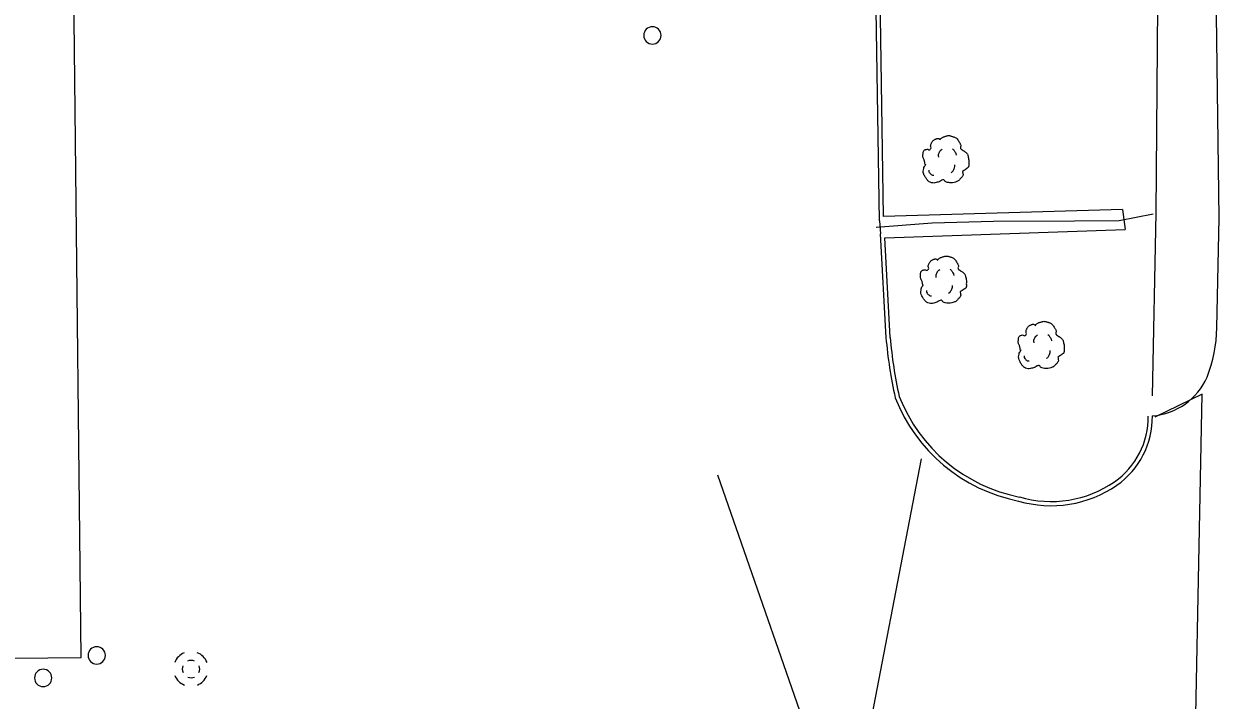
# Model space of a CAD drawing. Extents: x 2145380 to 2157287, y 139568 to 149130.
# Drawn here: x 2148102.2 to 2148273.8, y 143286.3 to 143383.4 of the extents above; entities that cross this region are included whole.
import ezdxf

# ---------------------------------------------------------------- set-up
doc = ezdxf.new("R2010")
doc.units = 0
for name, color, linetype in [('TOPO_Asphalt', 7, 'Continuous'), ('TOPO_Building', 7, 'Continuous'), ('TOPO_Concrete', 7, 'Continuous'), ('TOPO_Curb Back', 7, 'Continuous'), ('TOPO_DRAIN_Manhole', 7, 'Continuous'), ('TOPO_Flowline', 7, 'Continuous'), ('TOPO_Misc', 7, 'Continuous'), ('TOPO_Sign', 7, 'Continuous'), ('TOPO_Tree', 7, 'Continuous')]:
    doc.layers.add(name, color=color, linetype=linetype)

# ---------------------------------------------------------------- blocks, each defined once
blk = doc.blocks.new('POST')
at = {"layer": 'TOPO_Misc'}
for start, end in [(90, 180), (180, 270), (360, 90), (270, 0)]:
    blk.add_arc((-0.01, 0.03), 3.16, start, end, dxfattribs=at)
blk = doc.blocks.new('MHEXST')
at = {"layer": 'TOPO_DRAIN_Manhole'}
for centre, radius, start, end in [((-0.14, 0.26), 12.7, 112.97475, 158.26364), ((-0.14, 0.26), 12.7, 22.07441, 68.69913), ((-0.08, 0.11), 6.35, 157.97219, 204.16105), ((-0.08, 0.11), 6.35, 66.19406, 113.69103), ((-0.08, 0.11), 6.35, 336.80229, 21.40458), ((-0.14, 0.26), 12.7, 202.6921, 248.19382), ((-0.08, 0.11), 6.35, 248.57914, 293.19947), ((-0.14, 0.26), 12.7, 291.79631, 337.30323)]:
    blk.add_arc(centre, radius, start, end, dxfattribs=at)
blk = doc.blocks.new('TREE')
at = {"layer": 'TOPO_Tree'}
for points in [[(-14.07, -0.4), (-14.17, 0.5), (-14.37, 1.38), (-14.6, 2.25), (-14.84, 3.17), (-15.47, 3.96), (-15.66, 4.9), (-15.8, 5.59), (-15.71, 6.31), (-15.66, 7.01), (-15.6, 7.91), (-15.72, 8.8), (-15.13, 9.66), (-14.62, 10.42), (-13.76, 10.49), (-13.02, 10.72), (-12.18, 10.98), (-11.06, 10), (-10.37, 10.72), (-9.4, 11.74), (-10.29, 13.28), (-9.84, 14.42), (-9.56, 15.15), (-9.32, 15.89), (-8.78, 16.54), (-8.18, 17.26), (-7.5, 17.68), (-6.67, 18.13), (-6.14, 18.41), (-5.61, 18.61), (-5.08, 18.66), (-4.55, 18.71), (-4.02, 18.54), (-3.49, 18.13)], [(-3.49, 17.6), (-3.07, 18.27), (-2.58, 18.8), (-1.9, 19.19), (-1.05, 19.68), (-0.19, 19.96), (0.74, 20.24), (1.62, 20.51), (2.51, 20.82), (3.39, 20.77), (4.1, 20.73), (4.8, 20.47), (5.51, 20.24), (6.43, 19.95), (7.32, 19.73), (8.15, 19.19), (9.36, 18.4), (10.02, 17.21), (10.8, 16.01), (11.24, 15.33), (11.58, 14.62), (11.86, 13.89), (12.17, 13.08), (11.37, 12.02), (11.86, 11.25), (12, 11.03), (12.18, 10.86), (12.39, 10.72), (12.91, 10.35), (13.45, 10.02), (13.97, 9.66), (14.7, 9.16), (15.41, 8.68), (16.09, 8.07), (16.7, 7.53), (16.93, 6.73), (17.15, 5.95), (17.59, 4.38), (17.71, 2.77), (17.68, 1.19), (17.65, -0.25), (17.83, -2.22), (16.62, -3.04), (15.47, -3.83), (14.31, -4.58), (13.16, -5.35)], [(-4.21, 5.09), (-4.46, 6.09), (-4.3, 7.21), (-3.84, 8.21), (-3.33, 9.34), (-2.71, 10.27), (-1.64, 10.97)], [(5.89, 11.15), (6.5, 10.68), (6.96, 10.17), (7.36, 9.5), (7.93, 8.56), (8.31, 7.6), (8.46, 6.56)], [(13.16, -5.34), (13.25, -5.81), (13.36, -6.28), (13.45, -6.75), (13.76, -8.52), (12.24, -10.03), (10.8, -11.51), (9.98, -12.34), (9.13, -12.77), (8.15, -13.1), (5.97, -13.83), (3.32, -13.56), (1.27, -13.1), (0.49, -12.92), (-0.06, -11.44), (-0.84, -11.51), (-2.04, -11.61), (-3.28, -12.78), (-4.55, -13.1), (-6.06, -13.47), (-7.77, -14.03), (-9.31, -13.62), (-11.36, -13.09), (-12.84, -11.41), (-14.07, -9.39), (-15.32, -7.35), (-15.61, -5.13), (-15.13, -3.04), (-14.87, -1.89), (-13.91, -0.75), (-13.54, 0.13)], [(-11.38, -4.46), (-11.47, -5.41), (-11.03, -6.32), (-10.09, -7.22), (-9.3, -7.97), (-8.49, -8.26), (-7.7, -8.14)], [(4.79, -6.29), (5.71, -5.66), (6.3, -4.92), (6.81, -3.91), (7.36, -2.81), (7.63, -1.7), (7.54, -0.6)]]:
    blk.add_open_spline(points, degree=3, dxfattribs=at)

msp = doc.modelspace()

# ---------------------------------------------------------------- linework, layer by layer
at = {"layer": 'TOPO_Asphalt'}
msp.add_line((2148225.03, 143355.15), (2148225.18, 143353.28), dxfattribs=at)
msp.add_lwpolyline([(2148273.47, 143339.76), (2148273.8, 143355.51), (2148272.72, 143439.42), (2148272.54, 143505.89), (2148271.74, 143594.8), (2148271.55, 143669.29)], dxfattribs=at)
for centre, radius, start, end in [((2148253.65, 143340.01), 19.82, 338.2925, 359.2639), ((2148263.52, 143336.42), 9.33, 274.1812, 336.4125)]:
    msp.add_arc(centre, radius, start, end, dxfattribs=at)
at = {"layer": 'TOPO_Building'}
msp.add_lwpolyline([(2147873.27, 143665.68), (2147875.33, 143479.79), (2147885.79, 143479.91), (2147886.96, 143373.39), (2148061.61, 143375.32), (2148062.53, 143291.91), (2148110.45, 143292.43), (2148108.62, 143458.32), (2148117.66, 143458.42), (2148117.71, 143453.92), (2148177.01, 143454.58), (2148176.97, 143458.5), (2148180.6, 143458.54), (2148178.28, 143668.45)], dxfattribs=at)
at = {"layer": 'TOPO_Concrete'}
for p, q in [((2148259.93, 143356.75), (2148225.62, 143355.77)), ((2148259.93, 143356.75), (2148260.32, 143353.87)), ((2148225.81, 143352.7), (2148260.32, 143353.87))]:
    msp.add_line(p, q, dxfattribs=at)
msp.add_lwpolyline([(2148269.97, 143259.93), (2148271.35, 143330.23), (2148264.58, 143326.92)], dxfattribs=at)
at = {"layer": 'TOPO_Curb Back'}
for points in [[(2148225.03, 143355.15), (2148224.24, 143406.75), (2148223.57, 143494.79), (2148222.76, 143592.64)], [(2148225.62, 143355.77), (2148224.84, 143406.75), (2148224.17, 143494.79), (2148223.36, 143592.05)], [(2148225.98, 143338.34), (2148225.18, 143353.28)], [(2148226.58, 143338.38), (2148225.81, 143352.7)]]:
    msp.add_lwpolyline(points, dxfattribs=at)
for centre, radius, start, end in [((2148290.77, 143343.86), 65.03, 184.8623, 192.5577), ((2148290.75, 143343.85), 64.41, 184.8701, 192.5185), ((2148249.7, 143338.45), 24.04, 201.3092, 258.6896), ((2148249.7, 143338.45), 23.44, 201.4212, 258.7525), ((2148252.32, 143326.92), 11.3, 304.884, 0.8825), ((2148252.32, 143326.92), 11.9, 304.876, 0.8803), ((2148249.66, 143330.9), 16.69, 253.7378, 304.5602), ((2148249.66, 143330.9), 16.09, 253.6456, 304.5546)]:
    msp.add_arc(centre, radius, start, end, dxfattribs=at)
at = {"layer": 'TOPO_Flowline'}
for points in [[(2148264.24, 143329.98), (2148264.76, 143356.25), (2148265, 143386.06), (2148262.78, 143436.28), (2148264.53, 143468.28), (2148263.55, 143475.88), (2148262.26, 143492.19), (2148262.41, 143519.47), (2148262.53, 143563.18), (2148263.42, 143594.49), (2148263.57, 143621.19), (2148263.64, 143648.52), (2148263.12, 143662.8), (2148262.85, 143669.21)], [(2148224.58, 143354.22), (2148232.59, 143354.82), (2148241.39, 143355.08), (2148253.02, 143355.14), (2148259.46, 143355.16), (2148264.34, 143356.15)]]:
    msp.add_lwpolyline(points, dxfattribs=at)
at = {"layer": 'TOPO_Sign'}
for points in [[(2148231.04, 143320.95), (2148221.99, 143273.94)], [(2148217.37, 143273.9), (2148201.83, 143318.61)]]:
    msp.add_lwpolyline(points, dxfattribs=at)

# ---------------------------------------------------------------- block references
at = {"layer": 'TOPO_DRAIN_Manhole', "xscale": 0.19685000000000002, "yscale": 0.19685000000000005}
msp.add_blockref('MHEXST', (2148126.21, 143290.72), dxfattribs=at)
at = {"layer": 'TOPO_Misc', "xscale": 0.39370000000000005, "yscale": 0.3937000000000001}
for p in [(2148192.45, 143381.75), (2148112.67, 143292.7), (2148104.98, 143289.46)]:
    msp.add_blockref('POST', p, dxfattribs=at)
at = {"layer": 'TOPO_Tree', "xscale": 0.19685000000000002, "yscale": 0.19685000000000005}
for p in [(2148234.37, 143363.28), (2148234.03, 143345.98), (2148248.06, 143336.6)]:
    msp.add_blockref('TREE', p, dxfattribs=at)

doc.saveas('drawing.dxf')
